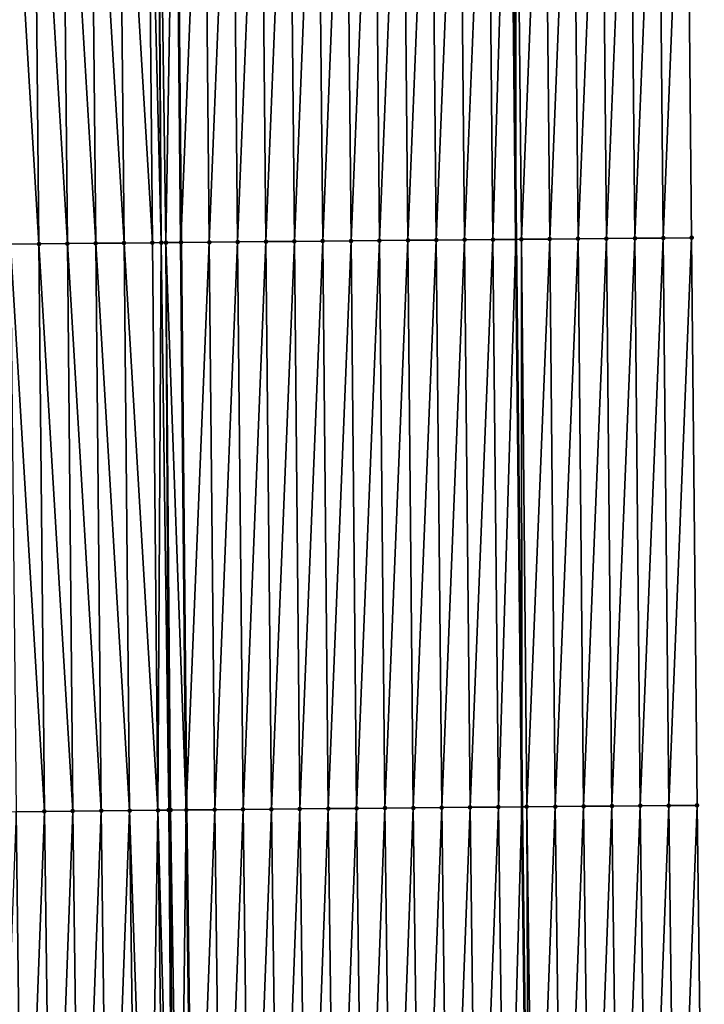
# Model space of a CAD drawing. Header units: feet. Extents: x 2007189 to 2022806, y 818621 to 837694.
# Tile 513 of 656: x 2011340 to 2011364, y 832160 to 832195. Entities that reach past the tile are written whole.
import ezdxf

# ---------------------------------------------------------------- set-up
doc = ezdxf.new("R2010")
doc.units = ezdxf.units.FT
doc.header["$MEASUREMENT"] = 0
for name, color, linetype, lineweight in [('EP_Travel Lane', 172, 'Continuous', 53), ('Road Shots', 141, 'Continuous', 100), ('Road X-Section', 40, 'Continuous', 13), ('STRIPING', 60, 'Continuous', 53)]:
    doc.layers.add(name, color=color, linetype=linetype, lineweight=lineweight)
doc.layers.add('I-77-MM17-21_SB-Surface-Border', color=7, linetype='Continuous')
doc.layers.add('I-77-MM17-21_SB-Surface-TIN', color=7, linetype='Continuous')

msp = doc.modelspace()

# ---------------------------------------------------------------- linework, layer by layer
at = {"layer": 'EP_Travel Lane'}
msp.add_polyline3d([(2011356.303865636, 832326.955355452, 312.9911040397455), (2011356.508024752, 832306.9613754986, 313.4390482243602), (2011356.712182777, 832286.9675023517, 313.891388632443), (2011356.916329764, 832266.9747101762, 314.3882226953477), (2011357.120475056, 832246.9820840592, 314.8918918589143), (2011357.324624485, 832226.9890527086, 315.3788812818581), (2011357.528767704, 832206.9966295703, 315.8909078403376), (2011357.732922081, 832187.0031137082, 316.3579517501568), (2011357.937070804, 832167.0101515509, 316.8477892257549), (2011358.186010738, 832147.0356922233, 317.3389536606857), (2011358.404212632, 832127.0430887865, 317.8372866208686), (2011358.622418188, 832107.0501497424, 318.3218235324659), (2011358.840621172, 832087.0574463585, 318.8160513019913), (2011359.050013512, 832067.0566647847, 319.3026306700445)], dxfattribs=at)
at = {"layer": 'I-77-MM17-21_SB-Surface-Border', "color": 3, "linetype": 'Continuous', "lineweight": -3}
msp.add_polyline3d([(2011360.576339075, 832326.9923546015, 312.8212288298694), (2011360.768798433, 832306.9985748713, 313.2820486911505), (2011362.961188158, 832287.0216548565, 313.6444405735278), (2011363.153639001, 832267.0287597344, 314.1416713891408), (2011363.346088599, 832247.0359939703, 314.6442266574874), (2011363.538540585, 832227.0429801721, 315.1365726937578), (2011363.730993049, 832207.0499166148, 315.6268744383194), (2011363.92344892, 832187.0564991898, 316.1026031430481), (2011364.115901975, 832167.0633742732, 316.5903754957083), (2011364.37155247, 832147.0969785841, 317.0826590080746), (2011363.589845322, 832127.0945013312, 317.6237905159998), (2011363.808091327, 832107.101773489, 318.1169875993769), (2011363.026387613, 832087.09898173, 318.6451965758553), (2011363.235850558, 832067.0959751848, 319.1299990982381)], dxfattribs=at)
at = {"layer": 'I-77-MM17-21_SB-Surface-TIN', "color": 128, "linetype": 'Continuous', "lineweight": -3}
for points in [[(2011344.924225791, 832186.8843488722, 316.5444407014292), (2011344.731770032, 832206.877754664, 316.0682295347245), (2011343.731822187, 832206.8675236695, 316.0433075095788)], [(2011345.231328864, 832186.8873784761, 316.547463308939), (2011345.077866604, 832206.8811787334, 316.0720389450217), (2011344.731770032, 832206.877754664, 316.0682295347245)], [(2011344.924225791, 832186.8843488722, 316.5444407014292), (2011345.231328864, 832186.8873784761, 316.547463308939), (2011344.731770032, 832206.877754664, 316.0682295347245)], [(2011345.231328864, 832186.8873784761, 316.547463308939), (2011345.1180552, 832206.8815674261, 316.0721146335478), (2011345.077866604, 832206.8811787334, 316.0720389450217)], [(2011345.399320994, 832186.8890045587, 316.5478335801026), (2011345.731655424, 832206.8873333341, 316.0663287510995), (2011345.1180552, 832206.8815674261, 316.0721146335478)], [(2011345.231328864, 832186.8873784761, 316.547463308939), (2011345.399320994, 832186.8890045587, 316.5478335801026), (2011345.1180552, 832206.8815674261, 316.0721146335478)], [(2011345.399320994, 832186.8890045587, 316.5478335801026), (2011345.924103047, 832186.8939683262, 316.5442214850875), (2011345.731655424, 832206.8873333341, 316.0663287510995)], [(2011346.731679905, 832206.8967433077, 316.0574298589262), (2011345.731655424, 832206.8873333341, 316.0663287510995), (2011345.924103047, 832186.8939683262, 316.5442214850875)], [(2011346.924136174, 832186.9032844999, 316.5314584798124), (2011346.731679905, 832206.8967433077, 316.0574298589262), (2011345.924103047, 832186.8939683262, 316.5442214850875)], [(2011346.924136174, 832186.9032844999, 316.5314584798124), (2011347.731638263, 832206.9058822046, 316.037400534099), (2011346.731679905, 832206.8967433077, 316.0574298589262)], [(2011346.924136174, 832186.9032844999, 316.5314584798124), (2011347.924094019, 832186.9124767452, 316.5136248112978), (2011347.731638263, 832206.9058822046, 316.037400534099)], [(2011347.924094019, 832186.9124767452, 316.5136248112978), (2011348.731596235, 832206.9150612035, 316.0190218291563), (2011347.731638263, 832206.9058822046, 316.037400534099)], [(2011347.924094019, 832186.9124767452, 316.5136248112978), (2011348.924052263, 832186.9216274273, 316.4940803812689), (2011348.731596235, 832206.9150612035, 316.0190218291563)], [(2011348.924052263, 832186.9216274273, 316.4940803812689), (2011349.731552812, 832206.9243851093, 316.0066075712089), (2011348.731596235, 832206.9150612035, 316.0190218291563)], [(2011348.924052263, 832186.9216274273, 316.4940803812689), (2011349.924009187, 832186.9309152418, 316.4801803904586), (2011349.731552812, 832206.9243851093, 316.0066075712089)], [(2011349.924009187, 832186.9309152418, 316.4801803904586), (2011350.731508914, 832206.9337583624, 315.9962244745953), (2011349.731552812, 832206.9243851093, 316.0066075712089)], [(2011349.924009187, 832186.9309152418, 316.4801803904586), (2011350.923965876, 832186.9402275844, 316.4672899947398), (2011350.731508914, 832206.9337583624, 315.9962244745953)], [(2011350.923965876, 832186.9402275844, 316.4672899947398), (2011351.731465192, 832206.9431133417, 315.9850892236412), (2011350.731508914, 832206.9337583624, 315.9962244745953)], [(2011350.923965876, 832186.9402275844, 316.4672899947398), (2011351.923922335, 832186.949563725, 316.4553791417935), (2011351.731465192, 832206.9431133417, 315.9850892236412)], [(2011351.923922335, 832186.949563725, 316.4553791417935), (2011352.731421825, 832206.952431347, 315.9724320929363), (2011351.731465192, 832206.9431133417, 315.9850892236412)], [(2011351.923922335, 832186.949563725, 316.4553791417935), (2011352.923879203, 832186.9588573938, 316.4417201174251), (2011352.731421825, 832206.952431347, 315.9724320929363)], [(2011352.923879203, 832186.9588573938, 316.4417201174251), (2011353.73137843, 832206.9617523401, 315.959897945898), (2011352.731421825, 832206.952431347, 315.9724320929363)], [(2011352.923879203, 832186.9588573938, 316.4417201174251), (2011353.923836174, 832186.9681402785, 316.4276172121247), (2011353.73137843, 832206.9617523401, 315.959897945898)], [(2011353.923836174, 832186.9681402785, 316.4276172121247), (2011354.73133515, 832206.9710613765, 315.9468716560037), (2011353.73137843, 832206.9617523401, 315.959897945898)], [(2011353.923836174, 832186.9681402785, 316.4276172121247), (2011354.923793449, 832186.9773917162, 316.4122199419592), (2011354.73133515, 832206.9710613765, 315.9468716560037)], [(2011354.923793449, 832186.9773917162, 316.4122199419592), (2011355.731292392, 832206.9803161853, 315.9316133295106), (2011354.73133515, 832206.9710613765, 315.9468716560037)], [(2011354.923793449, 832186.9773917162, 316.4122199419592), (2011355.923750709, 832186.9866446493, 316.3968842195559), (2011355.731292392, 832206.9803161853, 315.9316133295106)], [(2011355.923750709, 832186.9866446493, 316.3968842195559), (2011356.731251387, 832206.9893889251, 315.9088609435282), (2011355.731292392, 832206.9803161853, 315.9316133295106)], [(2011355.923750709, 832186.9866446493, 316.3968842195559), (2011356.923708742, 832186.9958172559, 316.3782422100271), (2011356.731251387, 832206.9893889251, 315.9088609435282)], [(2011356.923708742, 832186.9958172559, 316.3782422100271), (2011357.528767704, 832206.9966295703, 315.8909078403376), (2011356.731251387, 832206.9893889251, 315.9088609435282)], [(2011356.923708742, 832186.9958172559, 316.3782422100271), (2011357.732922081, 832187.0031137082, 316.3579517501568), (2011357.528767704, 832206.9966295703, 315.8909078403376)], [(2011357.731210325, 832206.9984675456, 315.886350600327), (2011357.528767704, 832206.9966295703, 315.8909078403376), (2011357.732922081, 832187.0031137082, 316.3579517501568)], [(2011357.92366828, 832187.004833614, 316.3531689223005), (2011358.731172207, 832207.0072403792, 315.8512539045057), (2011357.731210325, 832206.9984675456, 315.886350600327)], [(2011357.92366828, 832187.004833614, 316.3531689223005), (2011357.731210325, 832206.9984675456, 315.886350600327), (2011357.732922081, 832187.0031137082, 316.3579517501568)], [(2011357.92366828, 832187.004833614, 316.3531689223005), (2011358.92362905, 832187.0137218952, 316.3228239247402), (2011358.731172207, 832207.0072403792, 315.8512539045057)], [(2011358.92362905, 832187.0137218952, 316.3228239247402), (2011359.731137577, 832207.0156508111, 315.8012405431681), (2011358.731172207, 832207.0072403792, 315.8512539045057)], [(2011358.92362905, 832187.0137218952, 316.3228239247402), (2011359.923593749, 832187.022202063, 316.2756807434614), (2011359.731137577, 832207.0156508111, 315.8012405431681)], [(2011359.923593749, 832187.022202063, 316.2756807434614), (2011360.731099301, 832207.0244399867, 315.7668164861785), (2011359.731137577, 832207.0156508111, 315.8012405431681)], [(2011359.923593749, 832187.022202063, 316.2756807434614), (2011360.923555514, 832187.0309869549, 316.2410801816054), (2011360.731099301, 832207.0244399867, 315.7668164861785)], [(2011360.923555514, 832187.0309869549, 316.2410801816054), (2011361.731063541, 832207.0329677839, 315.7216339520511), (2011360.731099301, 832207.0244399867, 315.7668164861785)], [(2011360.923555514, 832187.0309869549, 316.2410801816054), (2011361.923520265, 832187.0394616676, 316.1937124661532), (2011361.731063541, 832207.0329677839, 315.7216339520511)], [(2011361.923520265, 832187.0394616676, 316.1937124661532), (2011362.731027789, 832207.0414947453, 315.6764170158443), (2011361.731063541, 832207.0329677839, 315.7216339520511)], [(2011361.923520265, 832187.0394616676, 316.1937124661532), (2011362.923484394, 832187.0480010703, 316.149007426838), (2011362.731027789, 832207.0414947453, 315.6764170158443)], [(2011362.923484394, 832187.0480010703, 316.149007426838), (2011363.730993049, 832207.0499166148, 315.6268744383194), (2011362.731027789, 832207.0414947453, 315.6764170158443)], [(2011362.923484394, 832187.0480010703, 316.149007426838), (2011363.92344892, 832187.0564991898, 316.1026031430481), (2011363.730993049, 832207.0499166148, 315.6268744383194)], [(2011340.924432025, 832186.8436726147, 316.4549496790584), (2011340.731979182, 832206.8367755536, 315.966272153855), (2011339.732030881, 832206.8265918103, 315.9432950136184)], [(2011339.924483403, 832186.8335223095, 316.4333490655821), (2011340.924432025, 832186.8436726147, 316.4549496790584), (2011339.732030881, 832206.8265918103, 315.9432950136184)], [(2011341.924381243, 832186.8537609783, 316.4740007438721), (2011341.73192753, 832206.846954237, 315.9890410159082), (2011340.731979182, 832206.8367755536, 315.966272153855)], [(2011340.924432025, 832186.8436726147, 316.4549496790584), (2011341.924381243, 832186.8537609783, 316.4740007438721), (2011340.731979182, 832206.8367755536, 315.966272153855)], [(2011342.924330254, 832186.8638709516, 316.4939412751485), (2011342.731875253, 832206.8571980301, 316.014489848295), (2011341.73192753, 832206.846954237, 315.9890410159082)], [(2011341.924381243, 832186.8537609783, 316.4740007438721), (2011342.924330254, 832186.8638709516, 316.4939412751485), (2011341.73192753, 832206.846954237, 315.9890410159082)], [(2011343.924278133, 832186.8740983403, 316.518714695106), (2011343.731822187, 832206.8675236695, 316.0433075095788), (2011342.731875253, 832206.8571980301, 316.014489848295)], [(2011342.924330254, 832186.8638709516, 316.4939412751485), (2011343.924278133, 832186.8740983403, 316.518714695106), (2011342.731875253, 832206.8571980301, 316.014489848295)], [(2011343.924278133, 832186.8740983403, 316.518714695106), (2011344.924225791, 832186.8843488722, 316.5444407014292), (2011343.731822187, 832206.8675236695, 316.0433075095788)], [(2011341.11688278, 832166.8507867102, 316.9525599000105), (2011340.924432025, 832186.8436726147, 316.4549496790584), (2011339.924483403, 832186.8335223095, 316.4333490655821)], [(2011340.116934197, 832166.8406323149, 316.9307909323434), (2011341.11688278, 832166.8507867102, 316.9525599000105), (2011339.924483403, 832186.8335223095, 316.4333490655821)], [(2011342.116831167, 832166.8609613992, 316.9751641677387), (2011341.924381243, 832186.8537609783, 316.4740007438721), (2011340.924432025, 832186.8436726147, 316.4549496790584)], [(2011341.11688278, 832166.8507867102, 316.9525599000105), (2011342.116831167, 832166.8609613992, 316.9751641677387), (2011340.924432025, 832186.8436726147, 316.4549496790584)], [(2011343.116779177, 832166.871175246, 316.9993801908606), (2011342.924330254, 832186.8638709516, 316.4939412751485), (2011341.924381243, 832186.8537609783, 316.4740007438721)], [(2011342.116831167, 832166.8609613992, 316.9751641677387), (2011343.116779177, 832166.871175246, 316.9993801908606), (2011341.924381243, 832186.8537609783, 316.4740007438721)], [(2011344.116726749, 832166.8814346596, 317.0254717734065), (2011343.924278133, 832186.8740983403, 316.518714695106), (2011342.924330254, 832186.8638709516, 316.4939412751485)], [(2011343.116779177, 832166.871175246, 316.9993801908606), (2011344.116726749, 832166.8814346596, 317.0254717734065), (2011342.924330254, 832186.8638709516, 316.4939412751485)], [(2011345.116674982, 832166.8916253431, 317.0487343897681), (2011344.924225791, 832186.8843488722, 316.5444407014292), (2011343.924278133, 832186.8740983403, 316.518714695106)], [(2011344.116726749, 832166.8814346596, 317.0254717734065), (2011345.116674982, 832166.8916253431, 317.0487343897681), (2011343.924278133, 832186.8740983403, 316.518714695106)], [(2011345.116674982, 832166.8916253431, 317.0487343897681), (2011345.231328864, 832186.8873784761, 316.547463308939), (2011344.924225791, 832186.8843488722, 316.5444407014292)], [(2011345.116674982, 832166.8916253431, 317.0487343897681), (2011345.497668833, 832166.8953775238, 317.05222235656), (2011345.231328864, 832186.8873784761, 316.547463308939)], [(2011345.497668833, 832166.8953775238, 317.05222235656), (2011345.399320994, 832186.8890045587, 316.5478335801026), (2011345.231328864, 832186.8873784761, 316.547463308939)], [(2011345.399320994, 832186.8890045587, 316.5478335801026), (2011346.116544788, 832166.9012142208, 317.0472596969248), (2011345.924103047, 832186.8939683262, 316.5442214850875)], [(2011345.562237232, 832166.8960029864, 317.0523840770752), (2011346.116544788, 832166.9012142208, 317.0472596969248), (2011345.399320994, 832186.8890045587, 316.5478335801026)], [(2011345.497668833, 832166.8953775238, 317.05222235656), (2011345.562237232, 832166.8960029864, 317.0523840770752), (2011345.399320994, 832186.8890045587, 316.5478335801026)], [(2011346.924136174, 832186.9032844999, 316.5314584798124), (2011345.924103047, 832186.8939683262, 316.5442214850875), (2011346.116544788, 832166.9012142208, 317.0472596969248)], [(2011347.116585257, 832166.9105723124, 317.0362189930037), (2011346.924136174, 832186.9032844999, 316.5314584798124), (2011346.116544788, 832166.9012142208, 317.0472596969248)], [(2011347.116585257, 832166.9105723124, 317.0362189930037), (2011347.924094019, 832186.9124767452, 316.5136248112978), (2011346.924136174, 832186.9032844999, 316.5314584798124)], [(2011347.116585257, 832166.9105723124, 317.0362189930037), (2011348.116543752, 832166.9196969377, 317.0156020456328), (2011347.924094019, 832186.9124767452, 316.5136248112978)], [(2011348.116543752, 832166.9196969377, 317.0156020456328), (2011348.924052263, 832186.9216274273, 316.4940803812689), (2011347.924094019, 832186.9124767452, 316.5136248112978)], [(2011348.116543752, 832166.9196969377, 317.0156020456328), (2011349.116502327, 832166.928813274, 316.994643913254), (2011348.924052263, 832186.9216274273, 316.4940803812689)], [(2011349.116502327, 832166.928813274, 316.994643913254), (2011349.924009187, 832186.9309152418, 316.4801803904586), (2011348.924052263, 832186.9216274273, 316.4940803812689)], [(2011349.116502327, 832166.928813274, 316.994643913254), (2011350.116459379, 832166.9380877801, 316.9801961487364), (2011349.924009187, 832186.9309152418, 316.4801803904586)], [(2011350.116459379, 832166.9380877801, 316.9801961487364), (2011350.923965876, 832186.9402275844, 316.4672899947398), (2011349.924009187, 832186.9309152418, 316.4801803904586)], [(2011350.116459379, 832166.9380877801, 316.9801961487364), (2011351.11641609, 832166.9473977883, 316.9672096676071), (2011350.923965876, 832186.9402275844, 316.4672899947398)], [(2011351.11641609, 832166.9473977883, 316.9672096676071), (2011351.923922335, 832186.949563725, 316.4553791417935), (2011350.923965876, 832186.9402275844, 316.4672899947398)], [(2011351.11641609, 832166.9473977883, 316.9672096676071), (2011352.116372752, 832166.9567128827, 316.9544325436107), (2011351.923922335, 832186.949563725, 316.4553791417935)], [(2011352.116372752, 832166.9567128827, 316.9544325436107), (2011352.923879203, 832186.9588573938, 316.4417201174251), (2011351.923922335, 832186.949563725, 316.4553791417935)], [(2011352.116372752, 832166.9567128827, 316.9544325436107), (2011353.11632961, 832166.9660075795, 316.940815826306), (2011352.923879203, 832186.9588573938, 316.4417201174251)], [(2011353.11632961, 832166.9660075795, 316.940815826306), (2011353.923836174, 832186.9681402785, 316.4276172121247), (2011352.923879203, 832186.9588573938, 316.4417201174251)], [(2011353.11632961, 832166.9660075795, 316.940815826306), (2011354.116286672, 832166.9752810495, 316.9263254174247), (2011353.923836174, 832186.9681402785, 316.4276172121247)], [(2011354.116286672, 832166.9752810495, 316.9263254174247), (2011354.923793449, 832186.9773917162, 316.4122199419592), (2011353.923836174, 832186.9681402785, 316.4276172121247)], [(2011354.116286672, 832166.9752810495, 316.9263254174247), (2011355.11624375, 832166.9845529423, 316.9117700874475), (2011354.923793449, 832186.9773917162, 316.4122199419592)], [(2011355.11624375, 832166.9845529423, 316.9117700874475), (2011355.923750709, 832186.9866446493, 316.3968842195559), (2011354.923793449, 832186.9773917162, 316.4122199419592)], [(2011355.11624375, 832166.9845529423, 316.9117700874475), (2011356.116201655, 832166.993738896, 316.8936774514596), (2011355.923750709, 832186.9866446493, 316.3968842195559)], [(2011356.116201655, 832166.993738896, 316.8936774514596), (2011356.923708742, 832186.9958172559, 316.3782422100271), (2011355.923750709, 832186.9866446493, 316.3968842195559)], [(2011356.116201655, 832166.993738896, 316.8936774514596), (2011357.11616139, 832167.0027346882, 316.8677576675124), (2011356.923708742, 832186.9958172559, 316.3782422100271)], [(2011357.11616139, 832167.0027346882, 316.8677576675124), (2011357.732922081, 832187.0031137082, 316.3579517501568), (2011356.923708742, 832186.9958172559, 316.3782422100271)], [(2011357.11616139, 832167.0027346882, 316.8677576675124), (2011357.937070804, 832167.0101515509, 316.8477892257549), (2011357.732922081, 832187.0031137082, 316.3579517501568)], [(2011357.92366828, 832187.004833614, 316.3531689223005), (2011357.732922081, 832187.0031137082, 316.3579517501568), (2011357.937070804, 832167.0101515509, 316.8477892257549)], [(2011358.116120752, 832167.0117692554, 316.8434338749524), (2011358.92362905, 832187.0137218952, 316.3228239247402), (2011357.92366828, 832187.004833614, 316.3531689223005)], [(2011358.116120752, 832167.0117692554, 316.8434338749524), (2011357.92366828, 832187.004833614, 316.3531689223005), (2011357.937070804, 832167.0101515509, 316.8477892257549)], [(2011358.116120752, 832167.0117692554, 316.8434338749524), (2011359.116081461, 832167.0206639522, 316.8133529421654), (2011358.92362905, 832187.0137218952, 316.3228239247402)], [(2011359.116081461, 832167.0206639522, 316.8133529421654), (2011359.923593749, 832187.022202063, 316.2756807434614), (2011358.92362905, 832187.0137218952, 316.3228239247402)], [(2011359.116081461, 832167.0206639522, 316.8133529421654), (2011360.116045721, 832167.0291896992, 316.7680858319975), (2011359.923593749, 832187.022202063, 316.2756807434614)], [(2011360.116045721, 832167.0291896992, 316.7680858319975), (2011360.923555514, 832187.0309869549, 316.2410801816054), (2011359.923593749, 832187.022202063, 316.2756807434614)], [(2011360.116045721, 832167.0291896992, 316.7680858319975), (2011361.116008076, 832167.0379133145, 316.7309630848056), (2011360.923555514, 832187.0309869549, 316.2410801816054)], [(2011361.116008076, 832167.0379133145, 316.7309630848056), (2011361.923520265, 832187.0394616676, 316.1937124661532), (2011360.923555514, 832187.0309869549, 316.2410801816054)], [(2011361.116008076, 832167.0379133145, 316.7309630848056), (2011362.115973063, 832167.0463635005, 316.6825858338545), (2011361.923520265, 832187.0394616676, 316.1937124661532)], [(2011362.115973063, 832167.0463635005, 316.6825858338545), (2011362.923484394, 832187.0480010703, 316.149007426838), (2011361.923520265, 832187.0394616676, 316.1937124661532)], [(2011362.115973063, 832167.0463635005, 316.6825858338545), (2011363.115938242, 832167.0547938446, 316.6333918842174), (2011362.923484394, 832187.0480010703, 316.149007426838)], [(2011363.115938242, 832167.0547938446, 316.6333918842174), (2011363.92344892, 832187.0564991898, 316.1026031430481), (2011362.923484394, 832187.0480010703, 316.149007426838)], [(2011363.115938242, 832167.0547938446, 316.6333918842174), (2011364.115901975, 832167.0633742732, 316.5903754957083), (2011363.92344892, 832187.0564991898, 316.1026031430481)], [(2011355.372002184, 832147.0066602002, 317.4082578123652), (2011356.116201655, 832166.993738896, 316.8936774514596), (2011355.11624375, 832166.9845529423, 316.9117700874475)], [(2011355.372002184, 832147.0066602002, 317.4082578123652), (2011356.371947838, 832147.0170965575, 317.3885604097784), (2011356.116201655, 832166.993738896, 316.8936774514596)], [(2011356.371947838, 832147.0170965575, 317.3885604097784), (2011357.11616139, 832167.0027346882, 316.8677576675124), (2011356.116201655, 832166.993738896, 316.8936774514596)], [(2011356.371947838, 832147.0170965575, 317.3885604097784), (2011357.371895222, 832147.0273745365, 317.3623536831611), (2011357.11616139, 832167.0027346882, 316.8677576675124)], [(2011357.371895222, 832147.0273745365, 317.3623536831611), (2011357.937070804, 832167.0101515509, 316.8477892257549), (2011357.11616139, 832167.0027346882, 316.8677576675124)], [(2011357.371895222, 832147.0273745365, 317.3623536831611), (2011358.186010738, 832147.0356922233, 317.3389536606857), (2011357.937070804, 832167.0101515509, 316.8477892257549)], [(2011358.116120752, 832167.0117692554, 316.8434338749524), (2011357.937070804, 832167.0101515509, 316.8477892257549), (2011358.186010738, 832147.0356922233, 317.3389536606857)], [(2011358.371843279, 832147.0375908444, 317.3336122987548), (2011359.116081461, 832167.0206639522, 316.8133529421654), (2011358.116120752, 832167.0117692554, 316.8434338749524)], [(2011358.371843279, 832147.0375908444, 317.3336122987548), (2011358.116120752, 832167.0117692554, 316.8434338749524), (2011358.186010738, 832147.0356922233, 317.3389536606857)], [(2011358.371843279, 832147.0375908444, 317.3336122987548), (2011359.371792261, 832147.0477223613, 317.3013860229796), (2011359.116081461, 832167.0206639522, 316.8133529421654)], [(2011359.371792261, 832147.0477223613, 317.3013860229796), (2011360.116045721, 832167.0291896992, 316.7680858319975), (2011359.116081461, 832167.0206639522, 316.8133529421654)], [(2011359.371792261, 832147.0477223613, 317.3013860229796), (2011360.371742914, 832147.0577008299, 317.2628694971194), (2011360.116045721, 832167.0291896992, 316.7680858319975)], [(2011360.371742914, 832147.0577008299, 317.2628694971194), (2011361.116008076, 832167.0379133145, 316.7309630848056), (2011360.116045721, 832167.0291896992, 316.7680858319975)], [(2011360.371742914, 832147.0577008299, 317.2628694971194), (2011361.371695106, 832147.0675383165, 317.218558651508), (2011361.116008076, 832167.0379133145, 316.7309630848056)], [(2011361.371695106, 832147.0675383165, 317.218558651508), (2011362.115973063, 832167.0463635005, 316.6825858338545), (2011361.116008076, 832167.0379133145, 316.7309630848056)], [(2011361.371695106, 832147.0675383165, 317.218558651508), (2011362.371648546, 832147.0772614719, 317.169548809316), (2011362.115973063, 832167.0463635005, 316.6825858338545)], [(2011362.371648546, 832147.0772614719, 317.169548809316), (2011363.115938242, 832167.0547938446, 316.6333918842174), (2011362.115973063, 832167.0463635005, 316.6825858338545)], [(2011362.371648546, 832147.0772614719, 317.169548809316), (2011363.371599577, 832147.087205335, 317.1296100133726), (2011363.115938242, 832167.0547938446, 316.6333918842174)], [(2011363.371599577, 832147.087205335, 317.1296100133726), (2011364.115901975, 832167.0633742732, 316.5903754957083), (2011363.115938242, 832167.0547938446, 316.6333918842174)], [(2011363.371599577, 832147.087205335, 317.1296100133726), (2011364.37155247, 832147.0969785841, 317.0826590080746), (2011364.115901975, 832167.0633742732, 316.5903754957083)], [(2011339.372954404, 832146.8321032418, 317.4120757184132), (2011340.372887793, 832146.8436630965, 317.4385537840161), (2011340.116934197, 832166.8406323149, 316.9307909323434)], [(2011340.372887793, 832146.8436630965, 317.4385537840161), (2011341.11688278, 832166.8507867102, 316.9525599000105), (2011340.116934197, 832166.8406323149, 316.9307909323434)], [(2011340.372887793, 832146.8436630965, 317.4385537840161), (2011341.372822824, 832146.8550726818, 317.458855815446), (2011341.11688278, 832166.8507867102, 316.9525599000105)], [(2011341.372822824, 832146.8550726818, 317.458855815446), (2011342.116831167, 832166.8609613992, 316.9751641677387), (2011341.11688278, 832166.8507867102, 316.9525599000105)], [(2011341.372822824, 832146.8550726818, 317.458855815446), (2011342.37275652, 832146.8666045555, 317.4841838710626), (2011342.116831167, 832166.8609613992, 316.9751641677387)], [(2011342.37275652, 832146.8666045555, 317.4841838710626), (2011343.116779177, 832166.871175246, 316.9993801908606), (2011342.116831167, 832166.8609613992, 316.9751641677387)], [(2011342.37275652, 832146.8666045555, 317.4841838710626), (2011343.372689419, 832146.8782093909, 317.5125106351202), (2011343.116779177, 832166.871175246, 316.9993801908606)], [(2011343.372689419, 832146.8782093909, 317.5125106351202), (2011344.116726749, 832166.8814346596, 317.0254717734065), (2011343.116779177, 832166.871175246, 316.9993801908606)], [(2011343.372689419, 832146.8782093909, 317.5125106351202), (2011344.372623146, 832146.8897384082, 317.5377212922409), (2011344.116726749, 832166.8814346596, 317.0254717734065)], [(2011344.795516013, 832146.8946125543, 317.5483128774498), (2011345.116674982, 832166.8916253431, 317.0487343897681), (2011344.116726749, 832166.8814346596, 317.0254717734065)], [(2011344.372623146, 832146.8897384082, 317.5377212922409), (2011344.795516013, 832146.8946125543, 317.5483128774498), (2011344.116726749, 832166.8814346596, 317.0254717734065)], [(2011344.795516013, 832146.8946125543, 317.5483128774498), (2011345.372557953, 832146.9011684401, 317.5588636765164), (2011345.116674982, 832166.8916253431, 317.0487343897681)], [(2011345.658699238, 832146.9043505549, 317.5612685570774), (2011345.497668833, 832166.8953775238, 317.05222235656), (2011345.116674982, 832166.8916253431, 317.0487343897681)], [(2011345.372557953, 832146.9011684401, 317.5588636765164), (2011345.658699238, 832146.9043505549, 317.5612685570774), (2011345.116674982, 832166.8916253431, 317.0487343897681)], [(2011345.658699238, 832146.9043505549, 317.5612685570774), (2011345.562237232, 832166.8960029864, 317.0523840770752), (2011345.497668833, 832166.8953775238, 317.05222235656)], [(2011345.876400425, 832146.9067387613, 317.5617502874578), (2011346.116544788, 832166.9012142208, 317.0472596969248), (2011345.562237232, 832166.8960029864, 317.0523840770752)], [(2011345.658699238, 832146.9043505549, 317.5612685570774), (2011345.876400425, 832146.9067387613, 317.5617502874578), (2011345.562237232, 832166.8960029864, 317.0523840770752)], [(2011345.876400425, 832146.9067387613, 317.5617502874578), (2011346.372490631, 832146.9121017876, 317.5595958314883), (2011346.116544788, 832166.9012142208, 317.0472596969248)], [(2011347.116585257, 832166.9105723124, 317.0362189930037), (2011346.116544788, 832166.9012142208, 317.0472596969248), (2011346.372490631, 832146.9121017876, 317.5595958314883)], [(2011347.372442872, 832146.9226265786, 317.5435296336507), (2011347.116585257, 832166.9105723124, 317.0362189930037), (2011346.372490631, 832146.9121017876, 317.5595958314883)], [(2011347.372442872, 832146.9226265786, 317.5435296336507), (2011348.116543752, 832166.9196969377, 317.0156020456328), (2011347.116585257, 832166.9105723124, 317.0362189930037)], [(2011347.372442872, 832146.9226265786, 317.5435296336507), (2011348.372388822, 832146.9330358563, 317.5227192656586), (2011348.116543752, 832166.9196969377, 317.0156020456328)], [(2011348.372388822, 832146.9330358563, 317.5227192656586), (2011349.116502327, 832166.928813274, 316.994643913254), (2011348.116543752, 832166.9196969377, 317.0156020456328)], [(2011348.372388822, 832146.9330358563, 317.5227192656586), (2011349.372335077, 832146.943417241, 317.5007624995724), (2011349.116502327, 832166.928813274, 316.994643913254)], [(2011349.372335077, 832146.943417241, 317.5007624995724), (2011350.116459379, 832166.9380877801, 316.9801961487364), (2011349.116502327, 832166.928813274, 316.994643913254)], [(2011349.372335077, 832146.943417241, 317.5007624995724), (2011350.372280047, 832146.9539162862, 317.4836415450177), (2011350.116459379, 832166.9380877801, 316.9801961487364)], [(2011350.372280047, 832146.9539162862, 317.4836415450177), (2011351.11641609, 832166.9473977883, 316.9672096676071), (2011350.116459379, 832166.9380877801, 316.9801961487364)], [(2011350.372280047, 832146.9539162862, 317.4836415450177), (2011351.372224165, 832146.9644934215, 317.469730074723), (2011351.11641609, 832166.9473977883, 316.9672096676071)], [(2011351.372224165, 832146.9644934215, 317.469730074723), (2011352.116372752, 832166.9567128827, 316.9544325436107), (2011351.11641609, 832166.9473977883, 316.9672096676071)], [(2011351.372224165, 832146.9644934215, 317.469730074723), (2011352.372168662, 832146.9750357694, 317.4543888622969), (2011352.116372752, 832166.9567128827, 316.9544325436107)], [(2011352.372168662, 832146.9750357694, 317.4543888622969), (2011353.11632961, 832166.9660075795, 316.940815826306), (2011352.116372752, 832166.9567128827, 316.9544325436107)], [(2011352.372168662, 832146.9750357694, 317.4543888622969), (2011353.372112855, 832146.9856060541, 317.4401958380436), (2011353.11632961, 832166.9660075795, 316.940815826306)], [(2011353.372112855, 832146.9856060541, 317.4401958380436), (2011354.116286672, 832166.9752810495, 316.9263254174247), (2011353.11632961, 832166.9660075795, 316.940815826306)], [(2011353.372112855, 832146.9856060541, 317.4401958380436), (2011354.372057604, 832146.9961253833, 317.4239085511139), (2011354.116286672, 832166.9752810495, 316.9263254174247)], [(2011354.372057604, 832146.9961253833, 317.4239085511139), (2011355.11624375, 832166.9845529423, 316.9117700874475), (2011354.116286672, 832166.9752810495, 316.9263254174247)], [(2011354.372057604, 832146.9961253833, 317.4239085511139), (2011355.372002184, 832147.0066602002, 317.4082578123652), (2011355.11624375, 832166.9845529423, 316.9117700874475)]]:
    msp.add_3dface(points, dxfattribs=at)
at = {"layer": 'Road Shots', "lineweight": 100}
for p in [(2011340.924432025, 832186.8436726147, 316.4549496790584), (2011341.924381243, 832186.8537609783, 316.4740007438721), (2011342.924330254, 832186.8638709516, 316.4939412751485), (2011343.924278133, 832186.8740983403, 316.518714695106), (2011344.924225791, 832186.8843488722, 316.5444407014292), (2011345.231328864, 832186.8873784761, 316.547463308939), (2011345.399320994, 832186.8890045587, 316.5478335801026), (2011345.924179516, 832186.8939690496, 316.5442209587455), (2011346.924136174, 832186.9032844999, 316.5314584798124), (2011347.924094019, 832186.9124767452, 316.5136248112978), (2011348.924052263, 832186.9216274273, 316.4940803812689), (2011349.924009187, 832186.9309152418, 316.4801803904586), (2011350.923965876, 832186.9402275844, 316.4672899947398), (2011351.923922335, 832186.949563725, 316.4553791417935), (2011352.923879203, 832186.9588573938, 316.4417201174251), (2011353.923836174, 832186.9681402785, 316.4276172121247), (2011354.923793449, 832186.9773917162, 316.4122199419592), (2011355.923750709, 832186.9866446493, 316.3968842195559), (2011356.923708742, 832186.9958172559, 316.3782422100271), (2011357.92366828, 832187.004833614, 316.3531689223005), (2011358.92362905, 832187.0137218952, 316.3228239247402), (2011359.923593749, 832187.022202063, 316.2756807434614), (2011360.923555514, 832187.0309869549, 316.2410801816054), (2011361.923520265, 832187.0394616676, 316.1937124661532), (2011362.923484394, 832187.0480010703, 316.149007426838), (2011363.92344892, 832187.0564991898, 316.1026031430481), (2011356.116201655, 832166.993738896, 316.8936774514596), (2011357.11616139, 832167.0027346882, 316.8677576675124), (2011358.116120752, 832167.0117692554, 316.8434338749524), (2011359.116081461, 832167.0206639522, 316.8133529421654), (2011360.116045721, 832167.0291896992, 316.7680858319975), (2011361.116008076, 832167.0379133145, 316.7309630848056), (2011362.115973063, 832167.0463635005, 316.6825858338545), (2011363.115938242, 832167.0547938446, 316.6333918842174), (2011364.115901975, 832167.0633742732, 316.5903754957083), (2011341.11688278, 832166.8507867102, 316.9525599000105), (2011342.116831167, 832166.8609613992, 316.9751641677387), (2011343.116779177, 832166.871175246, 316.9993801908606), (2011344.116726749, 832166.8814346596, 317.0254717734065), (2011345.116674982, 832166.8916253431, 317.0487343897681), (2011345.497668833, 832166.8953775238, 317.05222235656), (2011345.562237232, 832166.8960029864, 317.0523840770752), (2011346.116629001, 832166.9012150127, 317.0472589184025), (2011347.116585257, 832166.9105723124, 317.0362189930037), (2011348.116543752, 832166.9196969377, 317.0156020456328), (2011349.116502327, 832166.928813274, 316.994643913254), (2011350.116459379, 832166.9380877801, 316.9801961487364), (2011351.11641609, 832166.9473977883, 316.9672096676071), (2011352.116372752, 832166.9567128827, 316.9544325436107), (2011353.11632961, 832166.9660075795, 316.940815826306), (2011354.116286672, 832166.9752810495, 316.9263254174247), (2011355.11624375, 832166.9845529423, 316.9117700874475)]:
    msp.add_point(p, dxfattribs=at)
at = {"layer": 'Road X-Section', "extrusion": (0.009622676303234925, -0.9996586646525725, 0.02428905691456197), "elevation": -812540.6198436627, "flags": 128}
msp.add_lwpolyline([(2019280.974162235, 20057.86548879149), (2019279.974162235, 20057.91190676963), (2019278.974162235, 20057.95662500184), (2019277.974162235, 20058.00400669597), (2019276.974162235, 20058.03861746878), (2019275.974162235, 20058.08577456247), (2019274.974162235, 20058.11612851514), (2019273.974162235, 20058.14120920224), (2019272.974162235, 20058.1598567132), (2019271.974162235, 20058.17519696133), (2019270.974162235, 20058.19059877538), (2019269.974162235, 20058.20470584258), (2019268.974162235, 20058.21836889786), (2019267.974162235, 20058.23028326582), (2019266.974162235, 20058.24317746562), (2019265.974162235, 20058.25708155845), (2019264.974162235, 20058.27663175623), (2019263.974162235, 20058.29447068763), (2019262.974162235, 20058.3072369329), (2019262.449280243, 20058.31085062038), (2019262.281280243, 20058.31048023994), (2019261.974162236, 20058.30745674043), (2019260.974162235, 20058.28172314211), (2019259.974162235, 20058.25694241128), (2019258.974162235, 20058.23699599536), (2019257.974162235, 20058.21793930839), (2019256.974162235, 20058.19633232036), (2019255.974162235, 20058.17047829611), (2019254.974162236, 20058.14715278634), (2019253.974162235, 20058.12442905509), (2019252.974162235, 20058.10280476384), (2019251.974162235, 20058.08040438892), (2019250.974162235, 20058.05363615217), (2019249.974162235, 20058.0338974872), (2019248.974162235, 20058.0114375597), (2019247.974162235, 20057.99440030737), (2019246.974162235, 20057.98041724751), (2019245.974162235, 20057.95857733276), (2019244.974162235, 20057.93980706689), (2019243.974162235, 20057.92013585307), (2019242.974162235, 20057.9042754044), (2019241.974162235, 20057.88710504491), (2019240.974162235, 20057.86421430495), (2019239.974162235, 20057.84395357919), (2019239.144804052, 20057.82201772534), (2019238.974162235, 20057.81561238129), (2019237.974162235, 20057.78470301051), (2019236.974162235, 20057.75416041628), (2019235.974162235, 20057.7155324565), (2019234.974162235, 20057.67823990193), (2019233.974162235, 20057.64072428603), (2019233.448232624, 20057.62313619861)], dxfattribs=at)
at = {"layer": 'Road X-Section', "extrusion": (0.009622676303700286, -0.9996586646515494, 0.02428905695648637), "elevation": -812520.6198418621, "flags": 128}
msp.add_lwpolyline([(2019280.974162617, 20057.86751464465), (2019279.974162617, 20057.91054372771), (2019278.974162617, 20057.95975219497), (2019277.974162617, 20058.00814372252), (2019276.974162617, 20058.04527742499), (2019275.974162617, 20058.09055789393), (2019274.974162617, 20058.12064770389), (2019273.974162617, 20058.14497867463), (2019272.974162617, 20058.17090610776), (2019271.974162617, 20058.18900408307), (2019270.974162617, 20058.20356370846), (2019269.974162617, 20058.21805839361), (2019268.974162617, 20058.23167912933), (2019267.974162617, 20058.24446002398), (2019266.974162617, 20058.25745033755), (2019265.974162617, 20058.27190236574), (2019264.974162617, 20058.29286668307), (2019263.974162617, 20058.3134897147), (2019262.974162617, 20058.32453289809), (2019262.419746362, 20058.32965956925), (2019262.355174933, 20058.32949780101), (2019261.974162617, 20058.32600880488), (2019260.974162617, 20058.3027393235), (2019259.974162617, 20058.27664004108), (2019258.974162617, 20058.25241687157), (2019257.974162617, 20058.2298059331), (2019256.974162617, 20058.2080305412), (2019255.974162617, 20058.18422415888), (2019254.974162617, 20058.16089361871), (2019253.974162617, 20058.13788516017), (2019252.974162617, 20058.11830635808), (2019251.974162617, 20058.09590720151), (2019251.482603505, 20058.07972687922), (2019250.974162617, 20058.06580848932), (2019249.974162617, 20058.03901969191), (2019248.974162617, 20058.01230326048), (2019247.974162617, 20057.9896269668), (2019246.974162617, 20057.97393546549), (2019245.974162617, 20057.95364782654), (2019244.974162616, 20057.93336428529), (2019243.974162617, 20057.91722605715), (2019242.974162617, 20057.89858867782), (2019241.974162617, 20057.88067090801), (2019240.974162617, 20057.85822876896), (2019239.974162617, 20057.83676984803), (2019238.974162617, 20057.80839256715), (2019237.974162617, 20057.78672564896), (2019236.974162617, 20057.75965838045), (2019235.974162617, 20057.72763977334), (2019234.974162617, 20057.6928004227), (2019233.974162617, 20057.66143953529), (2019233.561174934, 20057.64910105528)], dxfattribs=at)
at = {"layer": 'STRIPING'}
msp.add_polyline3d([(2011344.576977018, 832326.8467623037, 313.1676432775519), (2011344.769432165, 832306.8526155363, 313.6133587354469), (2011344.961881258, 832286.8590977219, 314.0849622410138), (2011345.154324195, 832266.8662194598, 314.5828900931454), (2011345.346767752, 832246.873276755, 315.0781654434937), (2011345.539215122, 832226.8799379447, 315.5571368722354), (2011345.731655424, 832206.8873333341, 316.0663287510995), (2011345.924103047, 832186.8939683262, 316.5442214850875), (2011346.116544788, 832166.9012142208, 317.0472596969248), (2011346.372490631, 832146.9121017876, 317.5595958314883), (2011346.59073955, 832126.9191060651, 318.0417867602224), (2011346.808992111, 832106.9257767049, 318.5102648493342), (2011347.027241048, 832086.9327792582, 318.9923852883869), (2011347.236612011, 832066.9388969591, 319.4902768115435)], dxfattribs=at)

doc.saveas('drawing.dxf')
